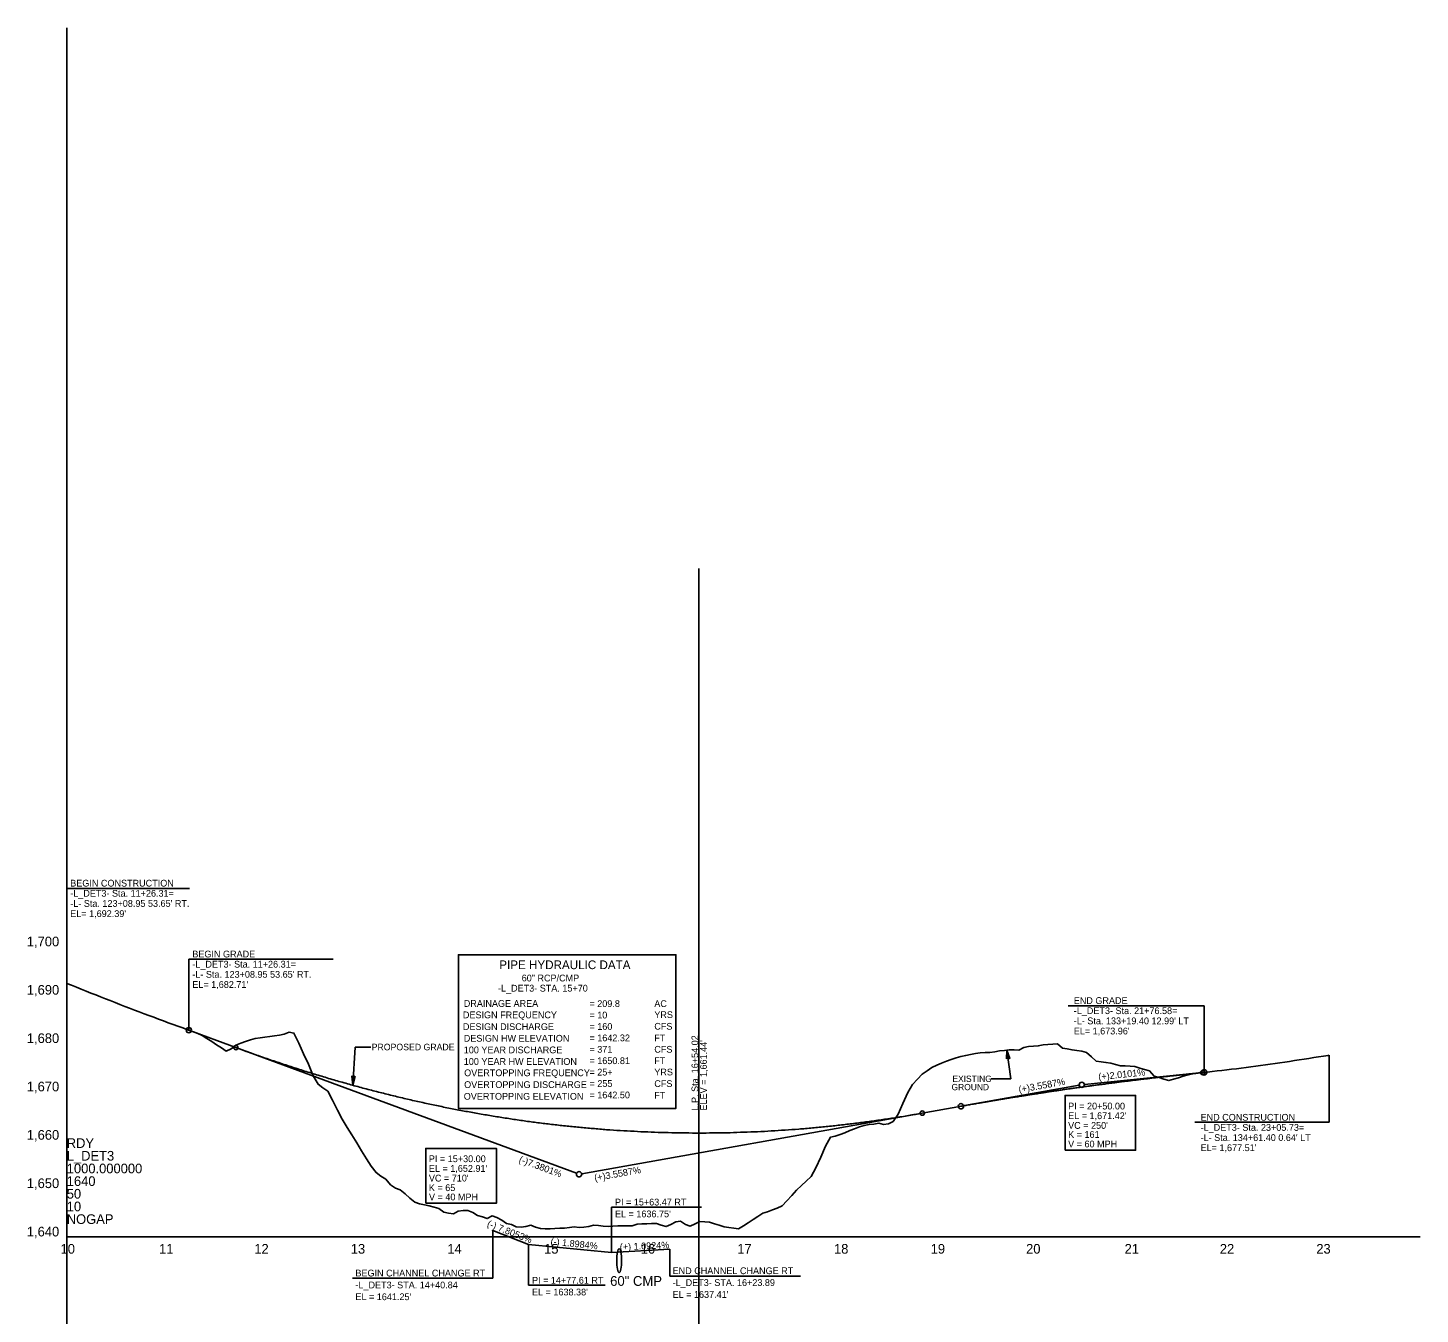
# Model space of a CAD drawing. Extents: x 498575 to 532350, y 405181 to 484585.
# Drawn here: x 505877 to 507317, y 435420 to 436750 of the extents above; entities that cross this region are included whole.
import ezdxf

# ---------------------------------------------------------------- set-up
doc = ezdxf.new("R2010")
doc.units = 0
for name, color, linetype in [('Exist Profile Cell', 7, 'Continuous'), ('Exist Structure Minor Pipes RCP 60 Inch Text', 7, 'Continuous'), ('Exist Vertical Profile Ground Line', 7, 'Continuous'), ('Exist Vertical Profile Horizontal Axis Label Major', 7, 'Continuous'), ('Exist Vertical Profile Vertical Axis Label', 7, 'Continuous'), ('Prop Grid Mask', 7, 'Continuous'), ('Prop PFL Text', 7, 'Continuous'), ('Prop Vertical Profile Curve Label', 7, 'Continuous'), ('Prop Vertical Profile Ditch Grade Right', 7, 'Continuous'), ('Prop Vertical Profile Ditch Grade Right Label', 7, 'Continuous'), ('Prop Vertical Profile Grade', 7, 'Continuous'), ('Prop Vertical Profile Grade Label', 7, 'Continuous'), ('Prop Vertical Profile Strip Grade', 7, 'Continuous'), ('Prop VPI Label', 7, 'Continuous'), ('Scratch_Level_5', 7, 'Continuous'), ('Sheet Data Text CELL', 7, 'Continuous'), ('Typical Terminator CELL', 7, 'Continuous')]:
    doc.layers.add(name, color=color, linetype=linetype)

# ---------------------------------------------------------------- blocks, each defined once
blk = doc.blocks.new('TERMINATOR')
at = {"layer": 'Typical Terminator CELL'}
blk.add_lwpolyline([(-0.469, 0.081), (0, 0), (-0.471, -0.083), (-0.411, 0)], close=True, dxfattribs=at)

msp = doc.modelspace()

# ---------------------------------------------------------------- linework, layer by layer
at = {"layer": 'Exist Profile Cell'}
for q in [(505916.9, 436749.6), (507316.9, 435499.6), (505916.9, 434249.6)]:
    msp.add_line((505916.9, 435499.6), q, dxfattribs=at)
at = {"layer": 'Exist Structure Minor Pipes RCP 60 Inch Text'}
msp.add_ellipse((506488.3, 435474.9), major_axis=(0, 12.5), ratio=0.2, dxfattribs=at)
at = {"layer": 'Exist Vertical Profile Ground Line'}
for points in [[(505916.9, 435761.6), (505921.9, 435759.6), (505926.9, 435757.6), (505931.9, 435755.6), (505936.9, 435753.6), (505941.9, 435751.6), (505946.9, 435749.6), (505951.9, 435747.6), (505956.9, 435745.6), (505961.9, 435743.7), (505966.9, 435741.7), (505971.9, 435739.8), (505976.9, 435737.8), (505981.9, 435735.9), (505986.9, 435734), (505991.9, 435732.1), (505996.9, 435730.2), (506001.9, 435728.4), (506006.9, 435726.5), (506011.9, 435724.6), (506016.9, 435722.8), (506021.9, 435720.9), (506026.9, 435719.1), (506031.9, 435717.3), (506036.9, 435715.5), (506041.9, 435713.6), (506046.9, 435711.9), (506051.9, 435710.1), (506056.9, 435707.8), (506061.9, 435704.7), (506066.9, 435701.5), (506071.9, 435698.2), (506076.9, 435694.9), (506081.9, 435691.6), (506086.9, 435694), (506091.9, 435697.6), (506096.9, 435699.6), (506101.9, 435701.5), (506106.9, 435703.3), (506111.9, 435704.5), (506116.9, 435705.3), (506121.9, 435705.8), (506126.9, 435706.6), (506131.9, 435707.4), (506136.9, 435708), (506141.9, 435708.9), (506146.9, 435711), (506151.9, 435710.2), (506156.9, 435699.6), (506161.9, 435688.7), (506166.9, 435678.2), (506171.9, 435666), (506176.9, 435657.2), (506181.9, 435653.7), (506186.9, 435650.1), (506191.9, 435640.9), (506196.9, 435630.6), (506201.9, 435621.3), (506206.9, 435612.6), (506211.9, 435605), (506216.9, 435596.8), (506221.9, 435588.4), (506226.9, 435580.3), (506231.9, 435572.4), (506236.9, 435565.9), (506241.9, 435562.1), (506246.9, 435559.2), (506251.9, 435553.1), (506256.9, 435549.8), (506261.9, 435548.2), (506266.9, 435543.9), (506271.9, 435539.6), (506276.9, 435535.3), (506281.9, 435533.7), (506286.9, 435532.6), (506291.9, 435531.4), (506296.9, 435530.1), (506301.9, 435528.9), (506306.9, 435525), (506311.9, 435523.8), (506316.9, 435523.2), (506321.9, 435526.2), (506326.9, 435526.7), (506331.9, 435526.8), (506336.9, 435524.8), (506341.9, 435521.7), (506346.9, 435520), (506351.9, 435518.3), (506356.9, 435521.2), (506361.9, 435519.5), (506366.9, 435516.7), (506371.9, 435513.3), (506376.9, 435512.1), (506381.9, 435509.8), (506386.9, 435509.5), (506391.9, 435510.1), (506396.9, 435511.7), (506401.9, 435509.5), (506406.9, 435508.1), (506411.9, 435507.7), (506416.9, 435507.8)], [(506416.9, 435507.8), (506421.9, 435508.1), (506426.9, 435508.3), (506431.9, 435508.6), (506436.9, 435509.2), (506441.9, 435509.8), (506446.9, 435509.1), (506451.9, 435509.4), (506456.9, 435510.2), (506461.9, 435511.5), (506466.9, 435511.2), (506471.9, 435510.6), (506476.9, 435510.3), (506481.9, 435510.4), (506486.9, 435510.8), (506491.9, 435510.8), (506496.9, 435510.7), (506501.9, 435511), (506506.9, 435512.6), (506511.9, 435512.8), (506516.9, 435513.1), (506521.9, 435513.2), (506526.9, 435513.4), (506531.9, 435511.7), (506536.9, 435510.1), (506541.9, 435512.4), (506546.9, 435515.1), (506551.9, 435515.8), (506556.9, 435512.1), (506561.9, 435510.6), (506566.9, 435513.1), (506571.9, 435515.4), (506576.9, 435515), (506581.9, 435514.6), (506586.9, 435513), (506591.9, 435511.4), (506596.9, 435509.8), (506601.9, 435509.1), (506606.9, 435508.4), (506611.9, 435507.9), (506616.9, 435510.8), (506621.9, 435514), (506626.9, 435517.3), (506631.9, 435520.5), (506636.9, 435523.8), (506641.9, 435525.5), (506646.9, 435527.3), (506651.9, 435529), (506656.9, 435531.7), (506661.9, 435536.8), (506666.9, 435542.1), (506671.9, 435547.6), (506676.9, 435552.6), (506681.9, 435557.2), (506686.9, 435561.9), (506691.9, 435570.8), (506696.9, 435582), (506701.9, 435593.2), (506706.9, 435602.4), (506711.9, 435603.5), (506716.9, 435605.2), (506721.9, 435607.2), (506726.9, 435609.3), (506731.9, 435611.3), (506736.9, 435613.2), (506741.9, 435614.6), (506746.9, 435615.6), (506751.9, 435616.1), (506756.9, 435616.9), (506761.9, 435615.5), (506766.9, 435616.3), (506771.9, 435618.8), (506776.9, 435626.2), (506781.9, 435637.5), (506786.9, 435648.7), (506791.9, 435656.9), (506796.9, 435662.5), (506801.9, 435667.8), (506806.9, 435671.2), (506811.9, 435674.6), (506816.9, 435677), (506821.9, 435679.2), (506826.9, 435681), (506831.9, 435682.8), (506836.9, 435684.5), (506841.9, 435685.9), (506846.9, 435687), (506851.9, 435688), (506856.9, 435688.9), (506861.9, 435689.7), (506866.9, 435690.1), (506871.9, 435690.1), (506876.9, 435690.9), (506881.9, 435691.8), (506886.9, 435692.2), (506891.9, 435693), (506896.9, 435693), (506901.9, 435692.6), (506906.9, 435695.1), (506911.9, 435696.3), (506916.9, 435696.7)], [(506916.9, 435696.7), (506921.9, 435696.9), (506926.9, 435697.9), (506931.9, 435698.4), (506936.9, 435698.6), (506941.9, 435698.9), (506946.9, 435694.7), (506951.9, 435693.8), (506956.9, 435692.8), (506961.9, 435692.1), (506966.9, 435691.4), (506971.9, 435690), (506976.9, 435685.5), (506981.9, 435681.3), (506986.9, 435680.6), (506991.9, 435679.8), (506996.9, 435678.9), (507001.9, 435677.6), (507006.9, 435676.4), (507011.9, 435676.3), (507016.9, 435676.1), (507021.9, 435675.6), (507026.9, 435674), (507031.9, 435672.6), (507036.9, 435671), (507041.9, 435665.7), (507046.9, 435664.1), (507051.9, 435662.4), (507056.9, 435661.1), (507061.9, 435662.5), (507066.9, 435664), (507071.9, 435665.5), (507076.9, 435667.1), (507081.9, 435668.2), (507086.9, 435668.7), (507091.9, 435669.3), (507096.9, 435669.8), (507101.9, 435670.4), (507106.9, 435671), (507111.9, 435671.6), (507116.9, 435672.1), (507121.9, 435672.7), (507126.9, 435673.3), (507131.9, 435674), (507136.9, 435674.6), (507141.9, 435675.2), (507146.9, 435675.9), (507151.9, 435676.6), (507156.9, 435677.3), (507161.9, 435678), (507166.9, 435678.7), (507171.9, 435679.4), (507176.9, 435680.2), (507181.9, 435680.9), (507186.9, 435681.7), (507191.9, 435682.4), (507196.9, 435683.2), (507201.9, 435684), (507206.9, 435684.8), (507211.9, 435685.5), (507216.9, 435686.3), (507221.9, 435687.1), (507222.7, 435687.2)]]:
    msp.add_lwpolyline(points, dxfattribs=at)
at = {"layer": 'Prop Grid Mask'}
for points in [[(506322, 435791.2), (506547, 435791.2), (506547, 435632.2), (506322, 435632.2)], [(506949.6, 435589), (507022.6, 435589), (507022.6, 435645.8), (506949.6, 435645.8)], [(506288.3, 435534.3), (506361.3, 435534.3), (506361.3, 435591), (506288.3, 435591)]]:
    msp.add_lwpolyline(points, close=True, dxfattribs=at)
at = {"layer": 'Prop PFL Text'}
for p, q in [((506215.4, 435695.5), (506212.9, 435656.2)), ((506231.4, 435695.5), (506215.4, 435695.5)), ((506893.6, 435663), (506889.4, 435692.6)), ((506873.2, 435663), (506893.6, 435663))]:
    msp.add_line(p, q, dxfattribs=at)
msp.add_lwpolyline([(506889.1, 435683.5), (506889.4, 435692.6), (506892.3, 435683.8), (506890.5, 435684.8)], close=True, dxfattribs=at)
at = {"layer": 'Prop Vertical Profile Curve Label'}
for centre in [(506091.9, 435695.2), (507091.9, 435669.3), (506801.9, 435627.4)]:
    msp.add_circle(centre, 2.25, dxfattribs=at)
at = {"layer": 'Prop Vertical Profile Ditch Grade Right'}
msp.add_lwpolyline([(506357.8, 435505.9), (506394.5, 435491.5), (506480.4, 435483.4), (506540.8, 435486.7), (506540.8, 435486.7)], dxfattribs=at)
at = {"layer": 'Prop Vertical Profile Ditch Grade Right Label'}
for p, q in [((506480.4, 435530.2), (506480.4, 435483.4)), ((506573.5, 435530.2), (506480.4, 435530.2)), ((506357.8, 435456.8), (506357.8, 435505.9)), ((506394.5, 435449.5), (506394.5, 435491.5)), ((506540.8, 435458.7), (506540.8, 435486.7)), ((506357.8, 435456.8), (506212.6, 435456.8)), ((506676, 435458.7), (506540.8, 435458.7)), ((506473.9, 435449.5), (506394.5, 435449.5))]:
    msp.add_line(p, q, dxfattribs=at)
at = {"layer": 'Prop Vertical Profile Grade'}
for p, q in [((506043.2, 435713.2), (506091.9, 435695.2)), ((507091.3, 435669.2), (507093.5, 435669.5)), ((507091.9, 435669.3), (507093.5, 435669.5)), ((506801.9, 435627.4), (506842.6, 435634.6))]:
    msp.add_line(p, q, dxfattribs=at)
for points in [[(506091.9, 435695.2), (506106.1, 435690), (506120.3, 435685), (506134.5, 435680.2), (506148.7, 435675.5), (506162.9, 435670.9), (506177.1, 435666.6), (506191.3, 435662.3), (506205.5, 435658.3), (506219.7, 435654.3), (506233.9, 435650.6), (506248.1, 435647), (506262.3, 435643.5), (506276.5, 435640.2), (506290.7, 435637.1), (506304.9, 435634.1), (506319.1, 435631.3), (506333.3, 435628.6), (506347.5, 435626.1), (506361.7, 435623.7), (506375.9, 435621.5), (506390.1, 435619.4), (506404.3, 435617.5), (506418.5, 435615.8), (506432.7, 435614.2), (506446.9, 435612.8), (506461.1, 435611.5), (506475.3, 435610.3), (506489.5, 435609.4), (506503.7, 435608.6), (506517.9, 435607.9), (506532.1, 435607.4), (506546.3, 435607.1), (506560.5, 435606.9), (506574.7, 435606.8), (506588.9, 435607), (506603.1, 435607.2), (506617.3, 435607.7), (506631.5, 435608.2), (506645.7, 435609), (506659.9, 435609.9), (506674.1, 435610.9), (506688.3, 435612.1), (506702.5, 435613.5), (506716.7, 435615), (506730.9, 435616.7), (506745.1, 435618.5), (506759.3, 435620.5), (506773.5, 435622.6), (506787.7, 435624.9), (506801.9, 435627.4)], [(506841.9, 435634.5), (506846.9, 435635.4), (506851.9, 435636.3), (506856.9, 435637.1), (506861.9, 435638), (506866.9, 435638.8), (506871.9, 435639.7), (506876.9, 435640.5), (506881.9, 435641.4), (506886.9, 435642.2), (506891.9, 435643), (506896.9, 435643.8), (506901.9, 435644.6), (506906.9, 435645.4), (506911.9, 435646.2), (506916.9, 435647), (506921.9, 435647.7), (506926.9, 435648.5), (506931.9, 435649.3), (506936.9, 435650), (506941.9, 435650.7), (506946.9, 435651.5), (506951.9, 435652.2), (506956.9, 435652.9), (506961.9, 435653.6), (506966.9, 435654.3), (506971.9, 435655), (506976.9, 435655.7), (506981.9, 435656.4), (506986.9, 435657), (506991.9, 435657.7), (506996.9, 435658.4), (507001.9, 435659), (507006.9, 435659.6), (507011.9, 435660.3), (507016.9, 435660.9), (507021.9, 435661.5), (507026.9, 435662.1), (507031.9, 435662.7), (507036.9, 435663.3), (507041.9, 435663.9), (507046.9, 435664.5), (507051.9, 435665), (507056.9, 435665.6), (507061.9, 435666.1), (507066.9, 435666.7), (507071.9, 435667.2), (507076.9, 435667.8), (507081.9, 435668.3), (507086.9, 435668.8), (507091.9, 435669.3)]]:
    msp.add_spline(points, degree=3, dxfattribs=at)
at = {"layer": 'Prop Vertical Profile Strip Grade'}
msp.add_line((506570.9, 435709.7), (506570.9, 435606.8), dxfattribs=at)
at = {"layer": 'Prop VPI Label'}
for p, q in [((505916.9, 435859.8), (506044, 435859.8)), ((505916.9, 435761.6), (505916.9, 435859.8)), ((506043.2, 435713.2), (506043.2, 435786.5)), ((506043.2, 435786.5), (506192.6, 435786.5)), ((507093.5, 435738.5), (506952.8, 435738.5)), ((507093.5, 435669.5), (507093.5, 435738.5)), ((506091.9, 435695.2), (506444.3, 435565.2)), ((507222.7, 435617.9), (507222.7, 435687.2)), ((507091.9, 435669.3), (506969.7, 435657)), ((506841.9, 435634.5), (506964.2, 435656.3)), ((506801.9, 435627.4), (506449.6, 435564.7)), ((507222.7, 435617.9), (507084, 435617.9))]:
    msp.add_line(p, q, dxfattribs=at)
for centre in [(506043.2, 435713.2), (507093.5, 435669.5), (506966.9, 435656.7), (506841.9, 435634.5), (506446.9, 435564.2)]:
    msp.add_circle(centre, 2.75, dxfattribs=at)
at = {"layer": 'Scratch_Level_5'}
msp.add_line((506570.9, 436190.7), (506570.9, 435220.3), dxfattribs=at)
at = {"layer": 'Sheet Data Text CELL'}
msp.add_lwpolyline([(506322, 435632.2), (506547, 435632.2), (506547, 435791.2), (506322, 435791.2)], close=True, dxfattribs=at)

# ---------------------------------------------------------------- block references
at = {"layer": 'Prop PFL Text', "xscale": 20, "yscale": 19.999999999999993, "rotation": -93.70508386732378}
msp.add_blockref('TERMINATOR', (506212.9, 435656.2), dxfattribs=at)

# ---------------------------------------------------------------- texts
at = {"layer": 'Exist Profile Cell'}
for s, p in [('RDY', (505916.9, 435591.4)), ('L_DET3', (505916.9, 435578.3)), ('1000.000000', (505916.9, 435565.2)), ('1640', (505916.9, 435552.1)), ('50', (505916.9, 435539)), ('10', (505916.9, 435525.9)), ('NOGAP', (505916.9, 435512.8))]:
    msp.add_text(s, height=10, dxfattribs=at).set_placement(p)
at = {"layer": 'Exist Structure Minor Pipes RCP 60 Inch Text'}
msp.add_text('60" CMP', height=10.12, dxfattribs=at).set_placement((506479, 435448.8))
at = {"layer": 'Exist Vertical Profile Horizontal Axis Label Major'}
for s, p in [('10', (505910.5, 435482.1)), ('11', (506012.4, 435482.1)), ('12', (506110.9, 435482.1)), ('13', (506210.7, 435482.1)), ('14', (506310.6, 435482.1)), ('15', (506410.7, 435482.1)), ('16', (506510.6, 435482.1)), ('17', (506610.5, 435482.1)), ('18', (506710.6, 435482.1)), ('19', (506810.6, 435482.1)), ('20', (506909.3, 435482.1)), ('21', (507011.2, 435482.1)), ('22', (507109.7, 435482.1)), ('23', (507209.5, 435482.1))]:
    msp.add_text(s, height=10, dxfattribs=at).set_placement(p)
at = {"layer": 'Exist Vertical Profile Vertical Axis Label'}
for s, p in [('1,700', (505875.6, 435799.9)), ('1,690', (505875.6, 435749.9)), ('1,680', (505875.6, 435699.9)), ('1,670', (505875.6, 435649.9)), ('1,660', (505875.6, 435599.9)), ('1,650', (505875.6, 435549.9)), ('1,640', (505875.6, 435499.9))]:
    msp.add_text(s, height=10, dxfattribs=at).set_placement(p)
at = {"layer": 'Prop PFL Text'}
for s, height, p in [('PROPOSED GRADE', 6.75, (506232.3, 435692.4)), ('GROUND', 6.52, (506832.2, 435651.1)), ('EXISTING', 6.52, (506833.1, 435659.7))]:
    msp.add_text(s, height=height, dxfattribs=at).set_placement(p)
at = {"layer": 'Prop Vertical Profile Curve Label'}
for s, p in [("VC = 250'", (506952.8, 435611.2)), ('K = 161', (506952.8, 435601.8)), ('V = 60 MPH ', (506952.8, 435592)), ("VC = 710'", (506291.5, 435556.7)), ('V = 40 MPH ', (506291.6, 435537.2)), ('K = 65', (506291.5, 435546.8))]:
    msp.add_text(s, height=7, dxfattribs=at).set_placement(p)
at = {"layer": 'Prop Vertical Profile Ditch Grade Right Label'}
for s, rotation, p in [('PI = 15+63.47 RT', 360, (506484, 435531.9)), ('(-) 7.8053%', 338.6892, (506351.1, 435510.4)), ("EL = 1636.75'", 360, (506484, 435519.7)), ('(-) 1.8984%', 354.2798, (506417.1, 435491.4)), ('(+) 1.0924%', 2.4741, (506489.1, 435485.5)), ('BEGIN CHANNEL CHANGE RT', 360, (506215.5, 435458.5)), ('PI = 14+77.61 RT', 360, (506398.2, 435451.1)), ('-L_DET3- STA. 16+23.89', 360, (506543.6, 435448.7)), ('END CHANNEL CHANGE RT', 360, (506543.6, 435460.9)), ('-L_DET3- STA. 14+40.84', 360, (506215.5, 435446.2)), ("EL = 1638.38'", 360, (506398.2, 435438.9)), ("EL = 1637.41'", 360, (506543.6, 435436.4)), ("EL = 1641.25'", 360, (506215.5, 435434))]:
    msp.add_text(s, height=7, rotation=rotation, dxfattribs=at).set_placement(p)
at = {"layer": 'Prop Vertical Profile Grade Label'}
for s, rotation, p in [('(+)2.0101%', 5.7392, (506984.4, 435661.5)), ('(+)3.5587%', 10.0893, (506902.2, 435648.3)), ('(-)7.3801%', 339.7458, (506384, 435576.8)), ('(+)3.5587%', 10.0893, (506463.3, 435557))]:
    msp.add_text(s, height=7, rotation=rotation, dxfattribs=at).set_placement(p)
at = {"layer": 'Prop Vertical Profile Strip Grade'}
for s, p in [('L.P. Sta. 16+54.02', (506570.2, 435630.1)), ("ELEV = 1,661.44'", (506579.1, 435630.1))]:
    msp.add_text(s, height=7, rotation=90, dxfattribs=at).set_placement(p)
at = {"layer": 'Prop VPI Label'}
for s, p in [('BEGIN CONSTRUCTION', (505920.5, 435861.7)), ('-L_DET3- Sta. 11+26.31=', (505920.5, 435851.2)), ("-L- Sta. 123+08.95 53.65' RT. ", (505920.5, 435840.7)), ("EL= 1,692.39'", (505920.5, 435830.2)), ('BEGIN GRADE', (506046.8, 435788.4)), ('-L_DET3- Sta. 11+26.31=', (506046.8, 435777.9)), ("-L- Sta. 123+08.95 53.65' RT. ", (506046.8, 435767.4)), ("EL= 1,682.71'", (506046.8, 435756.9)), ('END GRADE', (506958.6, 435740.3)), ('-L_DET3- Sta. 21+76.58=', (506958.6, 435729.8)), ("-L- Sta. 133+19.40 12.99' LT", (506958.6, 435719.3)), ("EL= 1,673.96'", (506958.6, 435708.8)), ('PI = 20+50.00', (506952.8, 435631.2)), ("EL = 1,671.42'", (506952.8, 435621.2)), ('-L_DET3- Sta. 23+05.73=', (507089.8, 435609.1)), ('END CONSTRUCTION', (507089.8, 435619.6)), ("-L- Sta. 134+61.40 0.64' LT", (507089.8, 435598.6)), ("EL= 1,677.51'", (507089.8, 435588.1)), ('PI = 15+30.00', (506291.5, 435576.7)), ("EL = 1,652.91'", (506291.5, 435566.7))]:
    msp.add_text(s, height=7, dxfattribs=at).set_placement(p)
at = {"layer": 'Sheet Data Text CELL'}
for s, height, p in [('PIPE HYDRAULIC DATA', 9, (506364.3, 435776.3)), ('DRAINAGE AREA', 7, (506327.6, 435737.3)), ('AC', 7, (506524.7, 435737.1)), ('DESIGN FREQUENCY', 7, (506326.7, 435725.5)), ('= 10', 7, (506457.6, 435725.3)), ('YRS', 7, (506524.7, 435725.7)), ('DESIGN DISCHARGE', 7, (506326.7, 435713.3)), ('CFS', 7, (506524.7, 435713.7)), ('DESIGN HW ELEVATION', 7, (506327.6, 435701.3)), ('FT', 7, (506524.7, 435701.7)), ('100 YEAR DISCHARGE', 7, (506327.6, 435689.3)), ('CFS', 7, (506524.7, 435689.9)), ('100 YEAR HW ELEVATION', 7, (506327.6, 435677.3)), ('OVERTOPPING FREQUENCY', 7, (506328, 435665.6)), ('YRS', 7, (506524.7, 435666.4)), ('FT', 7, (506524.7, 435678.1)), ('OVERTOPPING DISCHARGE', 7, (506328, 435653.4)), ('CFS', 7, (506524.7, 435654.4)), ('OVERTOPPING ELEVATION', 7, (506327.6, 435641.3)), ('FT', 7, (506524.7, 435642.3))]:
    msp.add_text(s, height=height, rotation=360, dxfattribs=at).set_placement(p)
for s, p in [('   -L_DET3- STA. 15+70', (506355.2, 435753.1)), ('60" RCP/CMP', (506387.5, 435763.6)), ('= 209.8', (506457.6, 435737.1)), ('= 160', (506457.6, 435713.5)), ('= 1642.32', (506457.6, 435701.7)), ('= 371', (506457.6, 435689.9)), ('= 1650.81', (506457.6, 435678.1)), ('= 25+', (506457.6, 435666.3)), ('= 255', (506457.7, 435654.5)), ('= 1642.50', (506457.6, 435642.7))]:
    msp.add_text(s, height=7, dxfattribs=at).set_placement(p)

doc.saveas('drawing.dxf')
